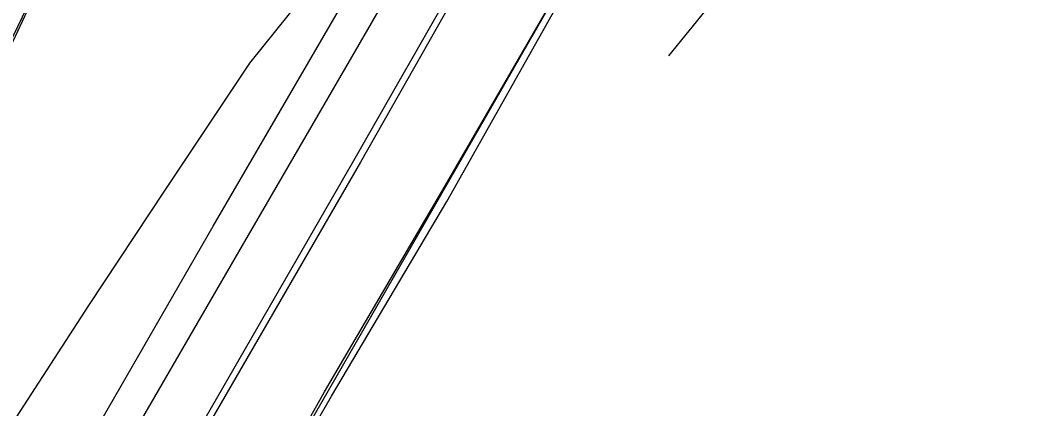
# Model space of a CAD drawing. Extents: x -598638 to -597933, y -1164002 to -1161904.
# Drawn here: x -598383.9 to -598266.9, y -1163610.5 to -1163565.2 of the extents above; entities that cross this region are included whole.
import ezdxf

# ---------------------------------------------------------------- set-up
doc = ezdxf.new("R2010")
doc.units = 0
for name, color, linetype in [('Vrstva 26', 7, 'Continuous'), ('Vrstva 28', 7, 'Continuous'), ('Vrstva 4', 7, 'Continuous'), ('Vrstva 44', 7, 'Continuous'), ('Vrstva 49', 7, 'Continuous'), ('Vrstva 51', 7, 'Continuous')]:
    doc.layers.add(name, color=color, linetype=linetype)

msp = doc.modelspace()

# ---------------------------------------------------------------- linework, layer by layer
at = {"layer": 'Vrstva 26'}
msp.add_lwpolyline([(-598307.09, -1163431.14), (-598312.31, -1163440), (-598313.75, -1163442.83), (-598319.17, -1163457.57), (-598329.12, -1163481.28), (-598331.17, -1163484.85), (-598341.64, -1163499.88), (-598347.26, -1163507.65), (-598355.17, -1163519.01), (-598361.01, -1163527.07), (-598366.38, -1163535.86), (-598371.61, -1163544.14), (-598378.91, -1163556.09), (-598381.71, -1163561.13), (-598385.12, -1163568.37), (-598389.63, -1163576.94), (-598393, -1163584.21), (-598395.85, -1163591.65), (-598398.96, -1163599.02), (-598402.34, -1163608.48), (-598403.43, -1163608.3), (-598416.74, -1163603.14), (-598417.16, -1163603)], dxfattribs=at)
at = {"layer": 'Vrstva 28'}
for points in [[(-598299.13, -1163417.38), (-598305.71, -1163428.21), (-598313.95, -1163442.64), (-598320.15, -1163459.12), (-598330, -1163482.52), (-598335.96, -1163491.26), (-598347.35, -1163507.42), (-598355.33, -1163518.86), (-598362.35, -1163528.57), (-598373.82, -1163547.05), (-598380.92, -1163559.06), (-598385.36, -1163568.33)], [(-598411.76, -1163703.38), (-598407.19, -1163690.61), (-598405.51, -1163688.25), (-598398.71, -1163675.97), (-598397.09, -1163672.39), (-598390.55, -1163661.08), (-598389.13, -1163659.28), (-598369.59, -1163624.13), (-598345.1, -1163581.57), (-598332.73, -1163559.86), (-598319.91, -1163537.87), (-598312.89, -1163525.47), (-598304.71, -1163510.43), (-598303.36, -1163508.85), (-598302.74, -1163507.29), (-598302.85, -1163506.87), (-598299.06, -1163499.63), (-598293.85, -1163502.18), (-598289.38, -1163504.91), (-598287.81, -1163505.87)]]:
    msp.add_lwpolyline(points, dxfattribs=at)
at = {"layer": 'Vrstva 4'}
msp.add_lwpolyline([(-598396.69, -1163700.97), (-598383.66, -1163673.93), (-598382.44, -1163671.75), (-598371.38, -1163649.59), (-598361.12, -1163630.99), (-598348.54, -1163608.55), (-598334.48, -1163584.52), (-598322.53, -1163563.89), (-598323.08, -1163562.67), (-598316.51, -1163551.27), (-598303.85, -1163528.81), (-598294.33, -1163511.4), (-598283.36, -1163489.15), (-598275.74, -1163471.92)], dxfattribs=at)
at = {"layer": 'Vrstva 44'}
for points in [[(-598295.76, -1163493.48), (-598319.5, -1163537.99), (-598344.33, -1163581.77), (-598369.08, -1163624.59), (-598392.42, -1163669.03)], [(-598286.82, -1163498.79), (-598311.05, -1163543.89), (-598343.22, -1163599.93), (-598360.1, -1163629.3), (-598383.56, -1163673.47)]]:
    msp.add_lwpolyline(points, dxfattribs=at)
at = {"layer": 'Vrstva 49'}
for points in [[(-598401.01, -1163616.5), (-598390.71, -1163621.52), (-598384.35, -1163611.51), (-598375.96, -1163598.47), (-598367.08, -1163585.04), (-598357.22, -1163570.26), (-598349.74, -1163560.9), (-598341.27, -1163552.06), (-598339.63, -1163548.08), (-598337.81, -1163545.4), (-598328.17, -1163529.25), (-598333.16, -1163525.91), (-598324.14, -1163509.96), (-598316.75, -1163497.34), (-598307.16, -1163503.09)], [(-598263.44, -1163508.28), (-598273.93, -1163524.91), (-598281.17, -1163534.96), (-598297.58, -1163557.81), (-598303.77, -1163563.57), (-598308.5, -1163569.38)]]:
    msp.add_lwpolyline(points, dxfattribs=at)
at = {"layer": 'Vrstva 51'}
for points in [[(-598384.02, -1163675.49), (-598383.11, -1163674.57), (-598382.07, -1163672.33), (-598370.71, -1163649.94), (-598360.71, -1163631.6), (-598347.71, -1163609.03), (-598334.27, -1163586.38), (-598321.68, -1163563.95), (-598321.16, -1163561.77), (-598315.42, -1163552.02), (-598302.63, -1163529.55), (-598293.35, -1163511.85), (-598282.31, -1163489.48), (-598274.67, -1163472.41)], [(-598377.62, -1163617.29), (-598370.87, -1163605.54), (-598361.48, -1163589.25), (-598348.82, -1163567.49), (-598340.25, -1163552.69), (-598339.44, -1163551.27), (-598326.63, -1163528.84), (-598331.97, -1163525.76), (-598323.97, -1163511.75), (-598316.49, -1163498.62), (-598307.61, -1163503.69), (-598315.79, -1163517.94), (-598318.39, -1163522.49), (-598319.04, -1163522.14), (-598319.72, -1163523.4), (-598319.1, -1163523.77), (-598323.23, -1163530.97), (-598335.91, -1163553.13), (-598345.39, -1163569.53), (-598358.12, -1163591.49), (-598367.45, -1163607.65), (-598373.98, -1163618.91)]]:
    msp.add_lwpolyline(points, dxfattribs=at)

doc.saveas('drawing.dxf')
